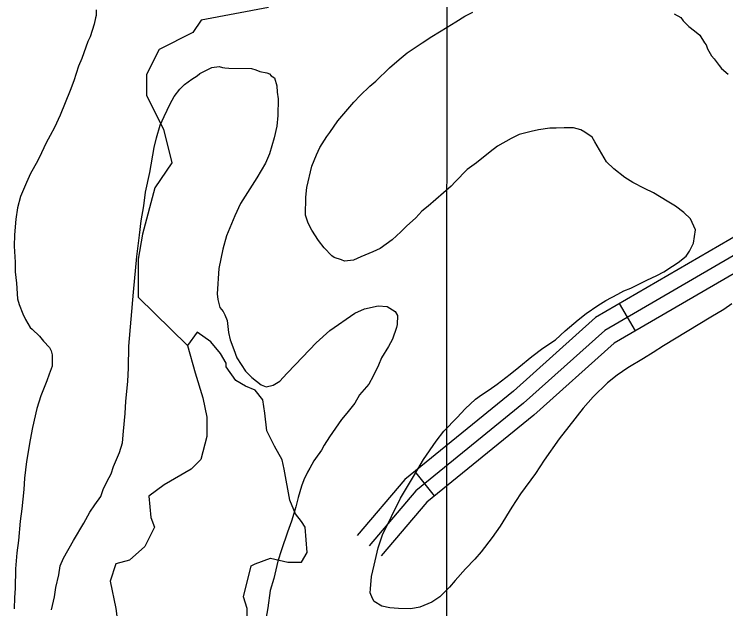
# Model space of a CAD drawing. Extents: x 3245246 to 3283090, y 806824 to 832173.
# Drawn here: x 3275187 to 3275864, y 827780 to 828346 of the extents above; entities that cross this region are included whole.
import ezdxf

# ---------------------------------------------------------------- set-up
doc = ezdxf.new("R2010")
doc.units = 0
for name, color, linetype in [('V-GRID-MAJR', 7, 'Continuous'), ('V-ROAD-CNTR', 7, 'Continuous'), ('V-SITE-VEGE', 7, 'Continuous'), ('V-TOPO-SHOR', 7, 'Continuous')]:
    doc.layers.add(name, color=color, linetype=linetype)

msp = doc.modelspace()

# ---------------------------------------------------------------- linework, layer by layer
at = {"layer": 'V-GRID-MAJR'}
msp.add_spline([(3275596.59, 812201.86), (3275597.48, 818262.18), (3275598.36, 824324.43), (3275599.24, 830386.73), (3275599.24, 830388.63)], degree=3, dxfattribs=at)
at = {"layer": 'V-ROAD-CNTR'}
for p, q in [((3275778.3, 828044.41), (3275763.24, 828070.36)), ((3275587.22, 827887.52), (3275568.3, 827910.8))]:
    msp.add_line(p, q, dxfattribs=at)
for points in [[(3276498.01, 828355.8), (3276379.71, 828331.12), (3276256.33, 828317.29), (3276124.1, 828292.7), (3275984.51, 828187.18), (3275878.07, 828136.97), (3275740.34, 828057.07), (3275662.26, 827987.16), (3275558.81, 827903.09), (3275513.47, 827849.7)], [(3276501.07, 828341.12), (3276382.09, 828316.3), (3276258.54, 828302.44), (3276130.32, 828278.6), (3275992.32, 828174.28), (3275885.04, 828123.67), (3275749.2, 828044.87), (3275672, 827975.75), (3275569.34, 827892.32), (3275524.9, 827839.99)], [(3276504.14, 828326.43), (3276384.46, 828301.47), (3276260.75, 828287.59), (3276136.55, 828264.5), (3276000.12, 828161.37), (3275892.02, 828110.38), (3275758.06, 828032.67), (3275681.74, 827964.34), (3275579.88, 827881.55), (3275536.33, 827830.28)]]:
    msp.add_lwpolyline(points, dxfattribs=at)
at = {"layer": 'V-SITE-VEGE'}
for p, q in [((3275265.11, 828344.56), (3275264.54, 828342.41)), ((3275265.19, 828349.94), (3275265.11, 828344.56)), ((3275607.4, 828338.7), (3275616.08, 828343.97)), ((3275616.08, 828343.97), (3275623.67, 828347.63)), ((3275815.29, 828346.03), (3275821.7, 828342.71)), ((3275264.54, 828342.41), (3275263.38, 828336.5)), ((3275599.25, 828333.43), (3275607.4, 828338.7)), ((3275821.7, 828342.71), (3275823.81, 828339.45)), ((3275823.81, 828339.45), (3275829.11, 828333.99)), ((3275263.38, 828336.5), (3275259.44, 828324.18)), ((3275584.59, 828324.49), (3275599.25, 828333.43)), ((3275829.11, 828333.99), (3275834.45, 828330.15)), ((3275834.45, 828330.15), (3275839.77, 828325.77)), ((3275259.44, 828324.18), (3275257.23, 828319.9)), ((3275575.36, 828318.7), (3275584.59, 828324.49)), ((3275839.77, 828325.77), (3275843.97, 828318.72)), ((3275257.23, 828319.9), (3275251.62, 828303.83)), ((3275561.23, 828309.2), (3275575.36, 828318.7)), ((3275843.97, 828318.72), (3275845.56, 828316.54)), ((3275845.56, 828316.54), (3275847.12, 828312.75)), ((3275847.12, 828312.75), (3275850.8, 828306.24)), ((3275251.62, 828303.83), (3275248.29, 828296.34)), ((3275553.6, 828302.85), (3275561.23, 828309.2)), ((3275850.8, 828306.24), (3275853.45, 828303.51)), ((3275853.45, 828303.51), (3275858.21, 828296.98)), ((3275248.29, 828296.34), (3275243.79, 828282.41)), ((3275375.31, 828295.11), (3275382.32, 828296.09)), ((3275382.32, 828296.09), (3275385.54, 828294.96)), ((3275544.34, 828294.9), (3275553.6, 828302.85)), ((3275858.21, 828296.98), (3275860.32, 828294.26)), ((3275361.21, 828287.23), (3275363.93, 828289.34)), ((3275363.93, 828289.34), (3275370.98, 828293.02)), ((3275370.98, 828293.02), (3275375.31, 828295.11)), ((3275385.54, 828294.96), (3275387.69, 828294.94)), ((3275387.69, 828294.94), (3275391.45, 828294.34)), ((3275391.45, 828294.34), (3275412.98, 828294.05)), ((3275412.98, 828294.05), (3275417.27, 828292.91)), ((3275417.27, 828292.91), (3275421.02, 828291.24)), ((3275421.02, 828291.24), (3275427.46, 828290.07)), ((3275427.46, 828290.07), (3275430.14, 828288.96)), ((3275531.24, 828282.17), (3275544.34, 828294.9)), ((3275860.32, 828294.26), (3275866.71, 828288.79)), ((3275349.25, 828278.78), (3275356.32, 828284.07)), ((3275356.32, 828284.07), (3275361.21, 828287.23)), ((3275430.14, 828288.96), (3275431.73, 828287.32)), ((3275431.73, 828287.32), (3275434.93, 828285.13)), ((3275434.93, 828285.13), (3275436.97, 828277.56)), ((3275243.79, 828282.41), (3275240.43, 828273.3)), ((3275344.88, 828274.54), (3275349.25, 828278.78)), ((3275436.97, 828277.56), (3275437.43, 828271.63)), ((3275516.52, 828268.38), (3275525.79, 828277.4)), ((3275525.79, 828277.4), (3275531.24, 828282.17)), ((3275240.43, 828273.3), (3275230.95, 828249.75)), ((3275339.4, 828267.62), (3275344.88, 828274.54)), ((3275437.43, 828271.63), (3275438.42, 828265.16)), ((3275335.54, 828260.67), (3275339.4, 828267.62)), ((3275438.42, 828265.16), (3275438.2, 828249.55)), ((3275510.5, 828262), (3275516.52, 828268.38)), ((3275329.98, 828248.37), (3275335.54, 828260.67)), ((3275495.19, 828244.45), (3275510.5, 828262)), ((3275230.95, 828249.75), (3275225.4, 828237.99)), ((3275438.2, 828249.55), (3275436.98, 828239.34)), ((3275326.1, 828240.35), (3275329.98, 828248.37)), ((3275487.5, 828233.25), (3275495.19, 828244.45)), ((3275225.4, 828237.99), (3275221.53, 828230.5)), ((3275322.7, 828228.01), (3275326.1, 828240.35)), ((3275436.98, 828239.34), (3275434.67, 828228.07)), ((3275686.17, 828235.86), (3275679.15, 828234.35)), ((3275696.96, 828237.33), (3275686.17, 828235.86)), ((3275702.88, 828237.25), (3275696.96, 828237.33)), ((3275710.42, 828237.68), (3275702.88, 828237.25)), ((3275719.57, 828237.55), (3275710.42, 828237.68)), ((3275726.54, 828235.84), (3275719.57, 828237.55)), ((3275730.28, 828233.63), (3275726.54, 828235.84)), ((3275221.53, 828230.5), (3275217.67, 828223.56)), ((3275478.14, 828218.85), (3275484.75, 828229.52)), ((3275484.75, 828229.52), (3275487.5, 828233.25)), ((3275667.8, 828231.28), (3275660.21, 828227.61)), ((3275679.15, 828234.35), (3275667.8, 828231.28)), ((3275737.21, 828228.69), (3275730.28, 828233.63)), ((3275739.84, 828224.35), (3275737.21, 828228.69)), ((3275217.67, 828223.56), (3275213.23, 828213.93)), ((3275320.42, 828218.9), (3275322.7, 828228.01)), ((3275434.67, 828228.07), (3275430.15, 828213.06)), ((3275660.21, 828227.61), (3275647.19, 828220.26)), ((3275750.88, 828205.35), (3275739.84, 828224.35)), ((3275316.32, 828195.27), (3275320.42, 828218.9)), ((3275474.82, 828211.9), (3275478.14, 828218.85)), ((3275640.12, 828214.97), (3275627.05, 828204.39)), ((3275647.19, 828220.26), (3275640.12, 828214.97)), ((3275213.23, 828213.93), (3275209.34, 828205.91)), ((3275430.15, 828213.06), (3275426.26, 828203.96)), ((3275470.36, 828201.19), (3275474.82, 828211.9)), ((3275209.34, 828205.91), (3275202.72, 828194.16)), ((3275426.26, 828203.96), (3275417.99, 828190.08)), ((3275627.05, 828204.39), (3275618.35, 828198.05)), ((3275757.79, 828198.8), (3275750.88, 828205.35)), ((3275312.29, 828176.48), (3275316.32, 828195.27)), ((3275465.77, 828180.8), (3275470.36, 828201.19)), ((3275618.35, 828198.05), (3275606.89, 828186.37)), ((3275768.44, 828190.57), (3275757.79, 828198.8)), ((3275202.72, 828194.16), (3275198.83, 828185.6)), ((3275417.99, 828190.08), (3275402.58, 828165.53)), ((3275775.91, 828185.63), (3275768.44, 828190.57)), ((3275198.83, 828185.6), (3275193.26, 828172.22)), ((3275603.06, 828182.12), (3275588.35, 828169.4)), ((3275606.89, 828186.37), (3275603.06, 828182.12)), ((3275787.13, 828180.09), (3275775.91, 828185.63)), ((3275310.5, 828163.59), (3275312.29, 828176.48)), ((3275464.57, 828171.67), (3275465.77, 828180.8)), ((3275795.68, 828175.66), (3275787.13, 828180.09)), ((3275808.5, 828167.94), (3275795.68, 828175.66)), ((3275193.26, 828172.22), (3275190.42, 828161.49)), ((3275464.32, 828154.44), (3275464.57, 828171.67)), ((3275588.35, 828169.4), (3275581.26, 828163.04)), ((3275816.5, 828162.99), (3275808.5, 828167.94)), ((3275190.42, 828161.49), (3275188.66, 828150.75)), ((3275308.14, 828149.09), (3275310.5, 828163.59)), ((3275402.58, 828165.53), (3275397.03, 828153.77)), ((3275581.26, 828163.04), (3275575.27, 828158.28)), ((3275824.49, 828156.96), (3275816.5, 828162.99)), ((3275466.91, 828146.87), (3275464.32, 828154.44)), ((3275575.27, 828158.28), (3275569.26, 828151.9)), ((3275830.87, 828150.95), (3275824.49, 828156.96)), ((3275188.66, 828150.75), (3275187.37, 828135.7)), ((3275306.34, 828135.65), (3275308.14, 828149.09)), ((3275397.03, 828153.77), (3275389.23, 828135.03)), ((3275569.26, 828151.9), (3275560.54, 828143.95)), ((3275835.57, 828140.65), (3275830.87, 828150.95)), ((3275470.59, 828140.36), (3275466.91, 828146.87)), ((3275476.91, 828130.58), (3275470.59, 828140.36)), ((3275560.54, 828143.95), (3275555.08, 828138.64)), ((3275833.77, 828127.76), (3275835.57, 828140.65)), ((3275187.37, 828135.7), (3275187.22, 828124.93)), ((3275303.9, 828115.23), (3275306.34, 828135.65)), ((3275389.23, 828135.03), (3275385.82, 828122.16)), ((3275555.08, 828138.64), (3275546.9, 828131.22)), ((3275482.2, 828123.51), (3275476.91, 828130.58)), ((3275546.9, 828131.22), (3275535.48, 828122.77)), ((3275829.9, 828120.27), (3275833.77, 828127.76)), ((3275187.22, 828124.93), (3275188.09, 828109.85)), ((3275385.82, 828122.16), (3275381.8, 828103.92)), ((3275489.62, 828115.87), (3275482.2, 828123.51)), ((3275535.48, 828122.77), (3275528.44, 828119.63)), ((3275826.6, 828115.48), (3275829.9, 828120.27)), ((3275300.73, 828081.36), (3275303.9, 828115.23)), ((3275491.76, 828114.22), (3275489.62, 828115.87)), ((3275498.72, 828111.97), (3275491.76, 828114.22)), ((3275517.07, 828114.95), (3275510.02, 828111.82)), ((3275528.44, 828119.63), (3275517.07, 828114.95)), ((3275818.99, 828109.66), (3275826.6, 828115.48)), ((3275188.09, 828109.85), (3275187.96, 828100.7)), ((3275501.4, 828110.86), (3275498.72, 828111.97)), ((3275510.02, 828111.82), (3275501.4, 828110.86)), ((3275813.55, 828105.97), (3275818.99, 828109.66)), ((3275187.96, 828100.7), (3275189.42, 828089.91)), ((3275381.8, 828103.92), (3275380.38, 828079.71)), ((3275798.89, 828097.02), (3275805.4, 828100.7)), ((3275805.4, 828100.7), (3275813.55, 828105.97)), ((3275789.15, 828092.85), (3275798.89, 828097.02)), ((3275189.42, 828089.91), (3275190.29, 828074.83)), ((3275773.96, 828084.99), (3275789.15, 828092.85)), ((3275296.25, 828029.74), (3275300.73, 828081.36)), ((3275380.38, 828079.71), (3275380.85, 828074.32)), ((3275761.5, 828079.24), (3275767.47, 828082.39)), ((3275767.47, 828082.39), (3275773.96, 828084.99)), ((3275190.29, 828074.83), (3275191.83, 828069.42)), ((3275380.85, 828074.32), (3275382.89, 828066.76)), ((3275742.51, 828068.74), (3275750.12, 828073.48)), ((3275750.12, 828073.48), (3275761.5, 828079.24)), ((3275191.83, 828069.42), (3275195.48, 828060.76)), ((3275382.89, 828066.76), (3275386.07, 828062.95)), ((3275520.68, 828065.37), (3275533.65, 828068.42)), ((3275533.65, 828068.42), (3275542.25, 828067.76)), ((3275542.25, 828067.76), (3275549.71, 828062.82)), ((3275731.64, 828060.82), (3275742.51, 828068.74)), ((3275870.12, 828070.19), (3275862.5, 828064.91)), ((3275195.48, 828060.76), (3275198.09, 828055.34)), ((3275386.07, 828062.95), (3275387.64, 828059.69)), ((3275387.64, 828059.69), (3275389.72, 828054.28)), ((3275487.56, 828044.84), (3275511.47, 828061.2)), ((3275511.47, 828061.2), (3275520.68, 828065.37)), ((3275549.71, 828062.82), (3275551.82, 828059.02)), ((3275724.02, 828055), (3275731.64, 828060.82)), ((3275862.5, 828064.91), (3275850.02, 828057.55)), ((3275198.09, 828055.34), (3275202.29, 828047.74)), ((3275389.72, 828054.28), (3275391.17, 828042.96)), ((3275551.82, 828059.02), (3275551.7, 828050.41)), ((3275711.49, 828044.41), (3275724.02, 828055)), ((3275850.02, 828057.55), (3275804.96, 828030.19)), ((3275202.29, 828047.74), (3275204.42, 828046.1)), ((3275204.42, 828046.1), (3275211.33, 828039.54)), ((3275551.12, 828047.72), (3275547.19, 828036.47)), ((3275551.7, 828050.41), (3275551.12, 828047.72)), ((3275211.33, 828039.54), (3275215.03, 828034.65)), ((3275391.17, 828042.96), (3275392.69, 828035.94)), ((3275474.48, 828033.18), (3275487.56, 828044.84)), ((3275702.22, 828035.93), (3275711.49, 828044.41)), ((3275215.03, 828034.65), (3275220.87, 828028.65)), ((3275392.69, 828035.94), (3275396.33, 828026.73)), ((3275454.81, 828012.46), (3275474.48, 828033.18)), ((3275547.19, 828036.47), (3275543.33, 828029.53)), ((3275690.27, 828028.02), (3275702.22, 828035.93)), ((3275220.87, 828028.65), (3275222.44, 828025.39)), ((3275222.44, 828025.39), (3275223.46, 828021.61)), ((3275295.96, 828009.29), (3275296.25, 828029.74)), ((3275396.33, 828026.73), (3275398.91, 828018.62)), ((3275543.33, 828029.53), (3275536.72, 828018.85)), ((3275679.93, 828020.09), (3275690.27, 828028.02)), ((3275804.96, 828030.19), (3275795.18, 828023.86)), ((3275223.46, 828021.61), (3275223.31, 828010.84)), ((3275398.91, 828018.62), (3275407.35, 828006.13)), ((3275536.72, 828018.85), (3275533.93, 828011.89)), ((3275667.41, 828010.03), (3275679.93, 828020.09)), ((3275795.18, 828023.86), (3275785.95, 828018.07)), ((3275446.62, 828003.96), (3275454.81, 828012.46)), ((3275533.93, 828011.89), (3275528.94, 828001.2)), ((3275785.95, 828018.07), (3275771.29, 828009.12)), ((3275223.31, 828010.84), (3275220.51, 828003.35)), ((3275295.24, 827996.39), (3275295.96, 828009.29)), ((3275407.35, 828006.13), (3275413.19, 828000.12)), ((3275659.24, 828003.15), (3275667.41, 828010.03)), ((3275771.29, 828009.12), (3275760.97, 828002.27)), ((3275220.51, 828003.35), (3275218.27, 827996.92)), ((3275413.19, 828000.12), (3275422.24, 827993)), ((3275440.05, 827996.52), (3275446.62, 828003.96)), ((3275528.94, 828001.2), (3275524.53, 827993.72)), ((3275646.72, 827993.63), (3275659.24, 828003.15)), ((3275760.97, 828002.27), (3275751.71, 827994.86)), ((3275218.27, 827996.92), (3275212.69, 827982.46)), ((3275293.37, 827977.57), (3275295.24, 827996.39)), ((3275422.24, 827993), (3275427.06, 827991.32)), ((3275427.06, 827991.32), (3275433.54, 827992.84)), ((3275433.54, 827992.84), (3275440.05, 827996.52)), ((3275524.53, 827993.72), (3275515.77, 827983.62)), ((3275639.11, 827988.36), (3275646.72, 827993.63)), ((3275751.71, 827994.86), (3275738.07, 827981.59)), ((3275632.05, 827983.61), (3275639.11, 827988.36)), ((3275212.69, 827982.46), (3275208.75, 827970.68)), ((3275515.77, 827983.62), (3275511.35, 827975.61)), ((3275616.25, 827970.37), (3275626.07, 827979.39)), ((3275626.07, 827979.39), (3275632.05, 827983.61)), ((3275738.07, 827981.59), (3275728.77, 827970.96)), ((3275292.66, 827965.74), (3275293.37, 827977.57)), ((3275511.35, 827975.61), (3275503.69, 827966.02)), ((3275208.75, 827970.68), (3275204.73, 827952.43)), ((3275291.35, 827949.07), (3275292.66, 827965.74)), ((3275503.69, 827966.02), (3275498.76, 827960.17)), ((3275608.6, 827961.87), (3275616.25, 827970.37)), ((3275728.77, 827970.96), (3275715.07, 827953.39)), ((3275498.76, 827960.17), (3275487.22, 827943.64)), ((3275596.04, 827949.12), (3275608.6, 827961.87)), ((3275204.73, 827952.43), (3275202.41, 827940.62)), ((3275715.07, 827953.39), (3275705.75, 827941.67)), ((3275290.12, 827937.78), (3275291.35, 827949.07)), ((3275588.91, 827939.53), (3275596.04, 827949.12)), ((3275202.41, 827940.62), (3275198.9, 827920.21)), ((3275287.3, 827928.67), (3275290.12, 827937.78)), ((3275487.22, 827943.64), (3275482.27, 827935.64)), ((3275576.82, 827921.94), (3275588.91, 827939.53)), ((3275705.75, 827941.67), (3275691.47, 827921.41)), ((3275479.51, 827930.83), (3275474.01, 827922.83)), ((3275482.27, 827935.64), (3275479.51, 827930.83)), ((3275281.73, 827915.29), (3275287.3, 827928.67)), ((3275198.9, 827920.21), (3275197.06, 827904.09)), ((3275472.37, 827920.7), (3275468.5, 827913.76)), ((3275474.01, 827922.83), (3275472.37, 827920.7)), ((3275568, 827907.53), (3275576.82, 827921.94)), ((3275691.47, 827921.41), (3275683.22, 827908.61)), ((3275279.48, 827908.32), (3275281.73, 827915.29)), ((3275468.5, 827913.76), (3275466.3, 827910.02)), ((3275197.06, 827904.09), (3275196.37, 827893.33)), ((3275275.62, 827901.38), (3275279.48, 827908.32)), ((3275466.3, 827910.02), (3275462.96, 827902.53)), ((3275554.77, 827885.1), (3275568, 827907.53)), ((3275683.22, 827908.61), (3275668.95, 827889.43)), ((3275271.73, 827893.36), (3275275.62, 827901.38)), ((3275460.73, 827896.64), (3275457.35, 827885.92)), ((3275462.96, 827902.53), (3275460.73, 827896.64)), ((3275196.37, 827893.33), (3275194.5, 827875.06)), ((3275269.49, 827886.93), (3275271.73, 827893.36)), ((3275264, 827878.93), (3275269.49, 827886.93)), ((3275457.35, 827885.92), (3275455.07, 827876.8)), ((3275537.6, 827850.35), (3275554.77, 827885.1)), ((3275668.95, 827889.43), (3275660.7, 827876.63)), ((3275259.06, 827872), (3275264, 827878.93)), ((3275455.07, 827876.8), (3275451.12, 827863.4)), ((3275660.7, 827876.63), (3275649.68, 827858.48)), ((3275194.5, 827875.06), (3275192.72, 827863.24)), ((3275253.52, 827861.31), (3275259.06, 827872)), ((3275192.72, 827863.24), (3275191.39, 827844.95)), ((3275451.12, 827863.4), (3275447.2, 827852.69)), ((3275243.6, 827844.76), (3275253.52, 827861.31)), ((3275649.68, 827858.48), (3275642, 827847.82)), ((3275447.2, 827852.69), (3275441.58, 827836.08)), ((3275533.66, 827838.03), (3275537.6, 827850.35)), ((3275191.39, 827844.95), (3275189.61, 827833.13)), ((3275234.22, 827828.21), (3275243.6, 827844.76)), ((3275642, 827847.82), (3275631.58, 827833.97)), ((3275441.58, 827836.08), (3275438.2, 827825.36)), ((3275529.66, 827821.39), (3275533.66, 827838.03)), ((3275189.61, 827833.13), (3275188.32, 827818.08)), ((3275631.58, 827833.97), (3275625.56, 827827.05)), ((3275230.89, 827820.72), (3275234.22, 827828.21)), ((3275438.2, 827825.36), (3275434.2, 827808.72)), ((3275625.56, 827827.05), (3275616.82, 827818.02)), ((3275188.32, 827818.08), (3275188.06, 827799.24)), ((3275229.69, 827812.12), (3275230.89, 827820.72)), ((3275527.36, 827810.66), (3275529.66, 827821.39)), ((3275616.82, 827818.02), (3275606.97, 827806.85)), ((3275226.83, 827800.32), (3275229.69, 827812.12)), ((3275434.2, 827808.72), (3275430.81, 827797.47)), ((3275526.11, 827798.83), (3275527.36, 827810.66)), ((3275606.97, 827806.85), (3275601.5, 827800.47)), ((3275188.06, 827799.24), (3275187.4, 827790.64)), ((3275225.63, 827791.18), (3275226.83, 827800.32)), ((3275430.81, 827797.47), (3275428.43, 827780.81)), ((3275526.06, 827795.06), (3275526.11, 827798.83)), ((3275528.14, 827789.65), (3275526.06, 827795.06)), ((3275601.5, 827800.47), (3275592.23, 827791.45)), ((3275187.4, 827790.64), (3275187.25, 827779.87)), ((3275222.77, 827778.84), (3275225.63, 827791.18)), ((3275529.71, 827786.94), (3275528.14, 827789.65)), ((3275592.23, 827791.45), (3275584.62, 827786.17)), ((3275537.19, 827782.53), (3275529.71, 827786.94)), ((3275544.7, 827780.81), (3275537.19, 827782.53)), ((3275573.25, 827781.49), (3275564.61, 827779.99)), ((3275584.62, 827786.17), (3275573.25, 827781.49)), ((3275428.43, 827780.81), (3275426.66, 827770.07)), ((3275552.77, 827780.16), (3275544.7, 827780.81)), ((3275564.61, 827779.99), (3275552.77, 827780.16))]:
    msp.add_line(p, q, dxfattribs=at)
at = {"layer": 'V-TOPO-SHOR'}
for points in [[(3275429.07, 828352.24), (3275365.15, 828340.29), (3275357.15, 828328.31), (3275325.19, 828312.34), (3275313.19, 828288.38), (3275313.18, 828268.41), (3275329.15, 828236.44), (3275337.12, 828204.48), (3275321.13, 828180.52), (3275309.13, 828136.58), (3275305.13, 828112.61), (3275305.12, 828088.65), (3275305.11, 828076.66), (3275352.12, 828030.37)], [(3275409.01, 827771.09), (3275409.01, 827780.28), (3275405.34, 827791.31), (3275412.71, 827820.73), (3275416.39, 827822.57), (3275431.1, 827828.08), (3275447.65, 827824.39), (3275460.52, 827824.39), (3275466.04, 827833.58), (3275464.21, 827857.48), (3275460.53, 827863), (3275455.02, 827870.36), (3275449.51, 827883.23), (3275444.01, 827912.65), (3275442.17, 827921.84), (3275434.82, 827934.72), (3275427.47, 827949.43), (3275425.64, 827965.98), (3275423.81, 827978.85), (3275416.46, 827988.05), (3275407.27, 827991.73), (3275398.08, 827997.25), (3275388.89, 828010.13), (3275388.89, 828013.8), (3275383.38, 828023), (3275374.19, 828034.03), (3275361.32, 828043.23), (3275352.12, 828030.37), (3275359.47, 828004.62), (3275366.81, 827980.72), (3275370.48, 827962.33), (3275370.47, 827943.94), (3275364.95, 827921.88), (3275355.75, 827912.69), (3275330, 827897.99), (3275315.29, 827886.97), (3275317.12, 827866.74), (3275320.79, 827857.54), (3275311.59, 827839.16), (3275296.87, 827826.3), (3275284, 827822.62), (3275278.48, 827806.08), (3275283.98, 827780.33), (3275285.81, 827765.62)]]:
    msp.add_lwpolyline(points, dxfattribs=at)

doc.saveas('drawing.dxf')
